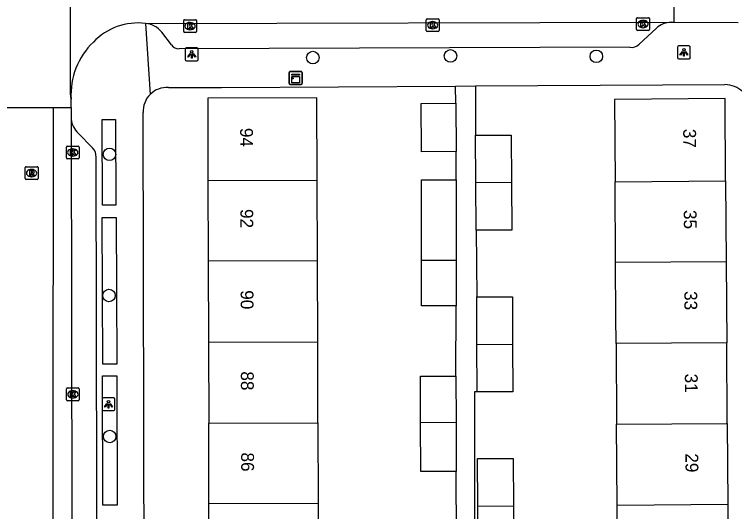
# Model space of a CAD drawing. Extents: x 160732 to 162105, y 387428 to 388479.
# Drawn here: x 161302.4 to 161358.5, y 388182.1 to 388220.9 of the extents above; entities that cross this region are included whole.
import ezdxf

# ---------------------------------------------------------------- set-up
doc = ezdxf.new("R2010")
doc.units = 0
for name, color, linetype in [('IMGEO_Boom', 7, 'Continuous'), ('IMGEO_Kast', 7, 'Continuous'), ('IMGEO_Kolk', 7, 'Continuous'), ('IMGEO_Lichtpunt', 7, 'Continuous'), ('IMGEO_Pand', 7, 'Continuous'), ('IMGEO_Pand_nummerreeks', 7, 'Continuous'), ('IMGEO_Rijbaan_lokaal_gesloten', 7, 'Continuous'), ('IMGEO_Rijbaan_lokaal_open', 7, 'Continuous'), ('IMGEO_Rioolput', 7, 'Continuous'), ('IMGEO_Voetpad_open', 7, 'Continuous')]:
    doc.layers.add(name, color=color, linetype=linetype)

msp = doc.modelspace()

# ---------------------------------------------------------------- linework, layer by layer
at = {"layer": 'IMGEO_Boom'}
for centre in [(161336.403, 388217.655), (161325.669, 388217.525), (161347.771, 388217.619), (161309.827, 388209.981), (161309.78, 388198.978), (161309.839, 388187.987)]:
    msp.add_circle(centre, 0.489, dxfattribs=at)
at = {"layer": 'IMGEO_Kast'}
for p, q in [((161323.831, 388215.511), (161323.831, 388216.352)), ((161323.831, 388216.352), (161323.831, 388215.511)), ((161323.906, 388216.436), (161324.747, 388216.436)), ((161324.747, 388216.436), (161323.906, 388216.436)), ((161324.831, 388216.361), (161324.831, 388215.52)), ((161324.831, 388215.52), (161324.831, 388216.361)), ((161324.756, 388215.436), (161323.915, 388215.436)), ((161323.915, 388215.436), (161324.756, 388215.436))]:
    msp.add_line(p, q, dxfattribs=at)
for points in [[(161324.026, 388216.226), (161324.626, 388216.226), (161324.626, 388216.141), (161324.026, 388216.141), (161324.026, 388216.226)], [(161324.026, 388216.051), (161324.626, 388216.051), (161324.626, 388215.562), (161324.026, 388215.562), (161324.026, 388216.051)]]:
    msp.add_lwpolyline(points, dxfattribs=at)
msp.add_circle((161324.11, 388215.9), 0.0377, dxfattribs=at)
for centre, start, end in [((161323.909, 388216.358), 92.4484, 184.2845), ((161323.909, 388216.358), 92.4484, 184.2845), ((161324.753, 388216.358), 2.4484, 94.2845), ((161324.753, 388216.358), 2.4484, 94.2845), ((161323.909, 388215.514), 182.4484, 274.2845), ((161323.909, 388215.514), 182.4484, 274.2845), ((161324.753, 388215.514), 272.4484, 4.2845), ((161324.753, 388215.514), 272.4484, 4.2845)]:
    msp.add_arc(centre, 0.0779, start, end, dxfattribs=at)
at = {"layer": 'IMGEO_Kolk'}
for p, q in [((161315.605, 388219.55), (161315.605, 388220.402)), ((161315.68, 388220.476), (161316.532, 388220.476)), ((161316.606, 388220.402), (161316.606, 388219.55)), ((161334.509, 388219.623), (161334.509, 388220.475)), ((161334.584, 388220.549), (161335.436, 388220.549)), ((161335.51, 388220.475), (161335.51, 388219.623)), ((161350.905, 388219.709), (161350.905, 388220.561)), ((161350.98, 388220.635), (161351.832, 388220.635)), ((161351.393, 388220.415), (161351.418, 388220.415)), ((161351.906, 388220.561), (161351.906, 388219.709)), ((161316.093, 388220.256), (161316.118, 388220.256)), ((161334.997, 388220.329), (161335.022, 388220.329)), ((161351.416, 388219.855), (161351.391, 388219.855)), ((161316.532, 388219.476), (161315.68, 388219.476)), ((161316.116, 388219.696), (161316.091, 388219.696)), ((161335.436, 388219.549), (161334.584, 388219.549)), ((161335.02, 388219.769), (161334.995, 388219.769)), ((161351.832, 388219.635), (161350.98, 388219.635)), ((161306.46, 388209.701), (161306.46, 388210.553)), ((161306.535, 388210.627), (161307.387, 388210.627)), ((161306.948, 388210.407), (161306.973, 388210.407)), ((161307.461, 388210.553), (161307.461, 388209.701)), ((161306.971, 388209.847), (161306.946, 388209.847)), ((161307.387, 388209.627), (161306.535, 388209.627)), ((161306.542, 388191.769), (161307.394, 388191.769)), ((161306.467, 388190.843), (161306.467, 388191.695)), ((161306.955, 388191.549), (161306.98, 388191.549)), ((161307.468, 388191.695), (161307.468, 388190.843)), ((161307.394, 388190.769), (161306.542, 388190.769)), ((161306.978, 388190.989), (161306.953, 388190.989))]:
    msp.add_line(p, q, dxfattribs=at)
for points in [[(161315.605, 388219.55), (161315.605, 388220.402)], [(161315.68, 388220.476), (161316.532, 388220.476)], [(161316.606, 388220.402), (161316.606, 388219.55)], [(161334.509, 388219.623), (161334.509, 388220.475)], [(161334.584, 388220.549), (161335.436, 388220.549)], [(161335.51, 388220.475), (161335.51, 388219.623)], [(161350.905, 388219.709), (161350.905, 388220.561)], [(161350.98, 388220.635), (161351.832, 388220.635)], [(161351.906, 388220.561), (161351.906, 388219.709)], [(161315.926, 388220.176), (161316.049, 388220.176), (161316.049, 388220.025), (161316.179, 388220.176), (161316.343, 388220.176), (161316.197, 388220.025), (161316.35, 388219.776), (161316.198, 388219.776), (161316.113, 388219.94), (161316.049, 388219.873), (161316.049, 388219.776), (161315.926, 388219.776), (161315.926, 388220.176)], [(161334.83, 388220.249), (161334.953, 388220.249), (161334.953, 388220.098), (161335.083, 388220.249), (161335.247, 388220.249), (161335.101, 388220.098), (161335.254, 388219.849), (161335.102, 388219.849), (161335.017, 388220.013), (161334.953, 388219.946), (161334.953, 388219.849), (161334.83, 388219.849), (161334.83, 388220.249)], [(161351.226, 388220.335), (161351.349, 388220.335), (161351.349, 388220.184), (161351.479, 388220.335), (161351.643, 388220.335), (161351.497, 388220.184), (161351.65, 388219.935), (161351.498, 388219.935), (161351.413, 388220.099), (161351.349, 388220.032), (161351.349, 388219.935), (161351.226, 388219.935), (161351.226, 388220.335)], [(161316.532, 388219.476), (161315.68, 388219.476)], [(161335.436, 388219.549), (161334.584, 388219.549)], [(161351.832, 388219.635), (161350.98, 388219.635)], [(161306.46, 388209.701), (161306.46, 388210.553)], [(161306.535, 388210.627), (161307.387, 388210.627)], [(161306.781, 388210.327), (161306.904, 388210.327), (161306.904, 388210.176), (161307.034, 388210.327), (161307.198, 388210.327), (161307.052, 388210.176), (161307.205, 388209.927), (161307.053, 388209.927), (161306.968, 388210.091), (161306.904, 388210.024), (161306.904, 388209.927), (161306.781, 388209.927), (161306.781, 388210.327)], [(161307.461, 388210.553), (161307.461, 388209.701)], [(161307.387, 388209.627), (161306.535, 388209.627)], [(161306.542, 388191.769), (161307.394, 388191.769)], [(161306.467, 388190.843), (161306.467, 388191.695)], [(161306.788, 388191.469), (161306.911, 388191.469), (161306.911, 388191.318), (161307.041, 388191.469), (161307.205, 388191.469), (161307.059, 388191.318), (161307.212, 388191.069), (161307.06, 388191.069), (161306.975, 388191.233), (161306.911, 388191.166), (161306.911, 388191.069), (161306.788, 388191.069), (161306.788, 388191.469)], [(161307.468, 388191.695), (161307.468, 388190.843)], [(161307.394, 388190.769), (161306.542, 388190.769)]]:
    msp.add_lwpolyline(points, dxfattribs=at)
for centre, start, end in [((161315.682, 388220.4), 91.552, 178.448), ((161315.682, 388220.4), 91.552, 178.448), ((161316.53, 388220.4), 1.552, 88.448), ((161316.53, 388220.4), 1.552, 88.448), ((161334.586, 388220.473), 91.552, 178.448), ((161334.586, 388220.473), 91.552, 178.448), ((161335.434, 388220.473), 1.552, 88.448), ((161335.434, 388220.473), 1.552, 88.448), ((161350.982, 388220.559), 91.552, 178.448), ((161350.982, 388220.559), 91.552, 178.448), ((161351.83, 388220.559), 1.552, 88.448), ((161351.83, 388220.559), 1.552, 88.448), ((161315.682, 388219.552), 181.552, 268.448), ((161315.682, 388219.552), 181.552, 268.448), ((161316.53, 388219.552), 271.552, 358.448), ((161316.53, 388219.552), 271.552, 358.448), ((161334.586, 388219.625), 181.552, 268.448), ((161334.586, 388219.625), 181.552, 268.448), ((161335.434, 388219.625), 271.552, 358.448), ((161335.434, 388219.625), 271.552, 358.448), ((161350.982, 388219.711), 181.552, 268.448), ((161350.982, 388219.711), 181.552, 268.448), ((161351.83, 388219.711), 271.552, 358.448), ((161351.83, 388219.711), 271.552, 358.448), ((161306.537, 388210.551), 91.552, 178.448), ((161306.537, 388210.551), 91.552, 178.448), ((161307.385, 388210.551), 1.552, 88.448), ((161307.385, 388210.551), 1.552, 88.448), ((161306.537, 388209.703), 181.552, 268.448), ((161306.537, 388209.703), 181.552, 268.448), ((161307.385, 388209.703), 271.552, 358.448), ((161307.385, 388209.703), 271.552, 358.448), ((161306.544, 388191.693), 91.552, 178.448), ((161306.544, 388191.693), 91.552, 178.448), ((161307.392, 388191.693), 1.552, 88.448), ((161307.392, 388191.693), 1.552, 88.448), ((161306.544, 388190.845), 181.552, 268.448), ((161306.544, 388190.845), 181.552, 268.448), ((161307.392, 388190.845), 271.552, 358.448), ((161307.392, 388190.845), 271.552, 358.448)]:
    msp.add_arc(centre, 0.0765, start, end, dxfattribs=at)
for centre, major_axis, ratio, start_param, end_param in [((161351.392, 388220.135), (-0.387, 0.002), 0.722429, 4.712389, 7.853982), ((161351.417, 388220.135), (-0.39, 0.002), 0.717154, 1.570796, 4.712389), ((161316.092, 388219.976), (-0.387, 0.002), 0.722429, 4.712389, 7.853982), ((161316.117, 388219.976), (-0.39, 0.002), 0.717154, 1.570796, 4.712389), ((161334.996, 388220.049), (-0.387, 0.002), 0.722429, 4.712389, 7.853982), ((161335.021, 388220.049), (-0.39, 0.002), 0.717154, 1.570796, 4.712389), ((161306.947, 388210.127), (-0.387, 0.002), 0.722429, 4.712389, 7.853982), ((161306.972, 388210.127), (-0.39, 0.002), 0.717154, 1.570796, 4.712389), ((161306.954, 388191.269), (-0.387, 0.002), 0.722429, 4.712389, 7.853982), ((161306.979, 388191.269), (-0.39, 0.002), 0.717154, 1.570796, 4.712389)]:
    msp.add_ellipse(centre, major_axis=major_axis, ratio=ratio, start_param=start_param, end_param=end_param, dxfattribs=at)
at = {"layer": 'IMGEO_Lichtpunt'}
for p, q in [((161315.731, 388218.177), (161315.731, 388217.37)), ((161315.731, 388218.177), (161315.731, 388217.37)), ((161316.633, 388218.272), (161315.825, 388218.272)), ((161316.633, 388218.272), (161315.825, 388218.272)), ((161316.727, 388217.37), (161316.727, 388218.177)), ((161316.727, 388217.37), (161316.727, 388218.177)), ((161354.097, 388218.334), (161354.097, 388217.527)), ((161354.097, 388218.334), (161354.097, 388217.527)), ((161354.999, 388218.429), (161354.191, 388218.429)), ((161354.999, 388218.429), (161354.191, 388218.429)), ((161355.093, 388217.527), (161355.093, 388218.334)), ((161355.093, 388217.527), (161355.093, 388218.334)), ((161315.825, 388217.276), (161316.633, 388217.276)), ((161315.825, 388217.276), (161316.633, 388217.276)), ((161354.191, 388217.433), (161354.999, 388217.433)), ((161354.191, 388217.433), (161354.999, 388217.433)), ((161309.251, 388190.904), (161309.251, 388190.097)), ((161309.251, 388190.904), (161309.251, 388190.097)), ((161310.153, 388190.999), (161309.345, 388190.999)), ((161310.153, 388190.999), (161309.345, 388190.999)), ((161310.247, 388190.097), (161310.247, 388190.904)), ((161310.247, 388190.097), (161310.247, 388190.904)), ((161309.345, 388190.003), (161310.153, 388190.003)), ((161309.345, 388190.003), (161310.153, 388190.003))]:
    msp.add_line(p, q, dxfattribs=at)
for points in [[(161316.105, 388217.841), (161316.144, 388217.813), (161315.956, 388217.551), (161315.918, 388217.578), (161316.105, 388217.841)], [(161316.207, 388217.793), (161316.254, 388217.793), (161316.254, 388217.471), (161316.207, 388217.471), (161316.207, 388217.793)], [(161316.317, 388217.813), (161316.355, 388217.84), (161316.542, 388217.578), (161316.503, 388217.55), (161316.317, 388217.813)], [(161354.471, 388217.998), (161354.51, 388217.97), (161354.322, 388217.708), (161354.284, 388217.735), (161354.471, 388217.998)], [(161354.573, 388217.95), (161354.62, 388217.95), (161354.62, 388217.628), (161354.573, 388217.628), (161354.573, 388217.95)], [(161354.683, 388217.97), (161354.721, 388217.997), (161354.908, 388217.735), (161354.869, 388217.707), (161354.683, 388217.97)], [(161309.625, 388190.568), (161309.664, 388190.54), (161309.476, 388190.278), (161309.438, 388190.305), (161309.625, 388190.568)], [(161309.727, 388190.52), (161309.774, 388190.52), (161309.774, 388190.198), (161309.727, 388190.198), (161309.727, 388190.52)], [(161309.837, 388190.54), (161309.875, 388190.567), (161310.062, 388190.305), (161310.023, 388190.277), (161309.837, 388190.54)]]:
    msp.add_lwpolyline(points, dxfattribs=at)
for centre in [(161354.596, 388218.132), (161316.23, 388217.975), (161309.75, 388190.702)]:
    msp.add_circle(centre, 0.0994, dxfattribs=at)
for centre, start, end in [((161315.825, 388218.177), 90, 180), ((161315.825, 388218.177), 90, 180), ((161316.633, 388218.177), 0, 90), ((161316.633, 388218.177), 0, 90), ((161354.191, 388218.334), 90, 180), ((161354.191, 388218.334), 90, 180), ((161354.999, 388218.334), 0, 90), ((161354.999, 388218.334), 0, 90), ((161315.825, 388217.37), 180, 270), ((161315.825, 388217.37), 180, 270), ((161316.633, 388217.37), 270, 0), ((161316.633, 388217.37), 270, 360), ((161354.191, 388217.527), 180, 270), ((161354.191, 388217.527), 180, 270), ((161354.999, 388217.527), 270, 0), ((161354.999, 388217.527), 270, 360), ((161309.345, 388190.904), 90, 180), ((161309.345, 388190.904), 90, 180), ((161310.153, 388190.904), 0, 90), ((161310.153, 388190.904), 0, 90), ((161309.345, 388190.097), 180, 270), ((161309.345, 388190.097), 180, 270), ((161310.153, 388190.097), 270, 0), ((161310.153, 388190.097), 270, 360)]:
    msp.add_arc(centre, 0.0946, start, end, dxfattribs=at)
at = {"layer": 'IMGEO_Pand'}
for points in [[(161326.008, 388207.973), (161325.988, 388214.396), (161317.477, 388214.369), (161317.497, 388207.946)], [(161357.845, 388207.904), (161357.801, 388214.326), (161349.18, 388214.267), (161349.224, 388207.845)], [(161336.832, 388210.202), (161334.128, 388210.183), (161334.102, 388213.958), (161336.807, 388213.977)], [(161336.807, 388213.977), (161336.832, 388210.202)], [(161338.358, 388211.466), (161341.138, 388211.483), (161341.16, 388207.79)], [(161338.38, 388207.771), (161338.358, 388211.466)], [(161317.497, 388207.946), (161326.008, 388207.973)], [(161317.497, 388207.946), (161317.518, 388201.643)], [(161326.029, 388201.67), (161326.008, 388207.973)], [(161334.128, 388201.696), (161334.128, 388207.999), (161336.832, 388207.999)], [(161336.832, 388207.999), (161336.832, 388201.704)], [(161341.16, 388207.79), (161338.38, 388207.771)], [(161338.402, 388204.062), (161338.38, 388207.771)], [(161341.16, 388207.79), (161341.183, 388204.079), (161338.402, 388204.062)], [(161349.224, 388207.845), (161357.845, 388207.904)], [(161349.267, 388201.544), (161349.224, 388207.845)], [(161357.845, 388207.904), (161357.888, 388201.603)], [(161326.029, 388201.67), (161317.518, 388201.643)], [(161317.518, 388201.643), (161317.538, 388195.34)], [(161326.049, 388195.367), (161326.029, 388201.67)], [(161336.832, 388201.704), (161334.128, 388201.696)], [(161336.832, 388198.166), (161334.128, 388198.166), (161334.128, 388201.696)], [(161336.832, 388201.704), (161336.832, 388198.166)], [(161357.888, 388201.603), (161349.267, 388201.544)], [(161349.308, 388195.243), (161349.296, 388197.285), (161349.267, 388201.544)], [(161357.888, 388201.603), (161357.931, 388195.302)], [(161338.442, 388198.864), (161341.222, 388198.881), (161341.244, 388195.188)], [(161338.464, 388195.169), (161338.442, 388198.864)], [(161317.538, 388195.34), (161326.049, 388195.367)], [(161317.538, 388195.34), (161317.558, 388189.037)], [(161326.069, 388189.064), (161326.049, 388195.367)], [(161338.464, 388195.169), (161341.244, 388195.188)], [(161338.486, 388191.46), (161338.464, 388195.169)], [(161341.244, 388195.188), (161341.267, 388191.477), (161338.486, 388191.46)], [(161357.931, 388195.302), (161349.308, 388195.243)], [(161349.308, 388195.243), (161349.343, 388188.943)], [(161357.974, 388189.002), (161357.931, 388195.302)], [(161334.075, 388189.089), (161334.063, 388192.694), (161336.824, 388192.702)], [(161336.824, 388192.702), (161336.835, 388189.098)], [(161317.558, 388189.037), (161326.069, 388189.064)], [(161317.578, 388182.734), (161317.558, 388189.037)], [(161326.069, 388189.064), (161326.089, 388182.761)], [(161334.075, 388189.089), (161336.835, 388189.098)], [(161336.847, 388185.258), (161334.087, 388185.249), (161334.075, 388189.089)], [(161336.835, 388189.098), (161336.847, 388185.258)], [(161349.343, 388188.943), (161357.974, 388189.002)], [(161349.379, 388182.642), (161349.343, 388188.943)], [(161357.974, 388189.002), (161358.017, 388182.701)], [(161338.535, 388182.568), (161338.513, 388186.263), (161341.293, 388186.28), (161341.315, 388182.587)], [(161326.089, 388182.761), (161317.578, 388182.734)], [(161317.598, 388176.431), (161317.578, 388182.734)], [(161326.089, 388182.761), (161326.109, 388176.458)], [(161338.535, 388182.568), (161341.315, 388182.587)], [(161341.315, 388182.587), (161341.338, 388178.876), (161338.557, 388178.859), (161338.535, 388182.568)], [(161349.379, 388182.642), (161358.017, 388182.701)], [(161349.415, 388176.341), (161349.379, 388182.642)], [(161358.017, 388182.701), (161358.059, 388176.4)]]:
    msp.add_lwpolyline(points, dxfattribs=at)
at = {"layer": 'IMGEO_Rijbaan_lokaal_gesloten'}
for points in [[(161301.782, 388213.646), (161305.426, 388213.64)], [(161305.426, 388213.64), (161305.369, 388158.215)], [(161305.426, 388213.64), (161306.826, 388213.638)], [(161306.826, 388213.638), (161306.847, 388212.73)], [(161306.847, 388212.73), (161307.047, 388087.977)]]:
    msp.add_lwpolyline(points, dxfattribs=at)
at = {"layer": 'IMGEO_Rijbaan_lokaal_open'}
for points in [[(161306.829, 388214.288), (161306.788, 388214.701), (161306.804, 388230.79)], [(161353.747, 388225.326), (161353.802, 388220.284)], [(161312.623, 388220.192), (161353.602, 388220.279)], [(161353.602, 388220.279), (161353.802, 388220.284)], [(161353.802, 388220.284), (161358.811, 388220.267)], [(161306.826, 388213.638), (161306.829, 388214.288)]]:
    msp.add_lwpolyline(points, dxfattribs=at)
for centre, radius, start, end in [((161312.065, 388215.387), 4.837, 83.3782, 136.3155), ((161312.504, 388214.627), 5.685, 133.8278, 183.4173)]:
    msp.add_arc(centre, radius, start, end, dxfattribs=at)
at = {"layer": 'IMGEO_Rioolput'}
for p, q in [((161303.253, 388208.093), (161303.253, 388208.945)), ((161303.328, 388209.019), (161304.18, 388209.019)), ((161303.741, 388208.799), (161303.766, 388208.799)), ((161304.254, 388208.945), (161304.254, 388208.093)), ((161303.764, 388208.239), (161303.739, 388208.239)), ((161304.18, 388208.019), (161303.328, 388208.019))]:
    msp.add_line(p, q, dxfattribs=at)
for points in [[(161303.253, 388208.093), (161303.253, 388208.945)], [(161303.328, 388209.019), (161304.18, 388209.019)], [(161303.842, 388208.717), (161303.59, 388208.719), (161303.59, 388208.319)], [(161303.768, 388208.638), (161303.714, 388208.638), (161303.714, 388208.557)], [(161304.254, 388208.945), (161304.254, 388208.093)], [(161303.59, 388208.319), (161303.714, 388208.319), (161303.714, 388208.481), (161303.725, 388208.481)], [(161303.714, 388208.557), (161303.766, 388208.557)], [(161303.772, 388208.452), (161303.843, 388208.319), (161303.983, 388208.319), (161303.918, 388208.445)], [(161304.18, 388208.019), (161303.328, 388208.019)]]:
    msp.add_lwpolyline(points, dxfattribs=at)
for centre, radius, start, end in [((161303.33, 388208.943), 0.0765, 91.552, 178.448), ((161303.33, 388208.943), 0.0765, 91.552, 178.448), ((161303.774, 388208.542), 0.0964, 77.0061, 93.1865), ((161303.788, 388208.599), 0.0378, 276.6634, 79.6772), ((161303.841, 388208.607), 0.109, 350.3612, 89.416), ((161303.839, 388208.607), 0.112, 277.5842, 350.9817), ((161304.178, 388208.943), 0.0765, 1.552, 88.448), ((161304.178, 388208.943), 0.0765, 1.552, 88.448), ((161303.33, 388208.095), 0.0765, 181.552, 268.448), ((161303.33, 388208.095), 0.0765, 181.552, 268.448), ((161303.724, 388208.428), 0.0533, 26.0293, 88.6989), ((161303.75, 388208.746), 0.19, 274.7715, 282.9687), ((161303.823, 388208.392), 0.108, 29.5134, 73.7905), ((161304.178, 388208.095), 0.0765, 271.552, 358.448), ((161304.178, 388208.095), 0.0765, 271.552, 358.448)]:
    msp.add_arc(centre, radius, start, end, dxfattribs=at)
for centre, major_axis, ratio, start_param, end_param in [((161303.74, 388208.519), (-0.387, 0.002), 0.722429, 4.712389, 7.853982), ((161303.765, 388208.519), (-0.39, 0.002), 0.717154, 1.570796, 4.712389)]:
    msp.add_ellipse(centre, major_axis=major_axis, ratio=ratio, start_param=start_param, end_param=end_param, dxfattribs=at)
at = {"layer": 'IMGEO_Voetpad_open'}
for points in [[(161312.623, 388220.192), (161312.992, 388214.657)], [(161314.643, 388218.518), (161313.904, 388219.5)], [(161352.44, 388219.804), (161351.101, 388218.578)], [(161350.372, 388218.333), (161315.254, 388218.198)], [(161338.358, 388215.311), (161357.785, 388215.416)], [(161314.418, 388215.186), (161318.558, 388215.203), (161336.8, 388215.303)], [(161336.8, 388215.303), (161338.358, 388215.311)], [(161336.807, 388213.977), (161336.8, 388215.303)], [(161338.358, 388215.311), (161338.358, 388211.466)], [(161312.6, 388140), (161312.453, 388213.235)], [(161310.312, 388206.014), (161309.273, 388206.013), (161309.264, 388212.696), (161310.302, 388212.698), (161310.312, 388206.014)], [(161308.503, 388210.496), (161307.381, 388211.636)], [(161309.014, 388091.217), (161308.778, 388209.754)], [(161336.832, 388207.999), (161336.832, 388210.202)], [(161310.398, 388193.631), (161309.302, 388193.626), (161309.25, 388205.055), (161310.346, 388205.06), (161310.398, 388193.631)], [(161338.402, 388204.062), (161338.442, 388198.864)], [(161336.824, 388192.702), (161336.832, 388198.166)], [(161310.412, 388182.629), (161309.291, 388182.628), (161309.28, 388192.707), (161310.401, 388192.708), (161310.412, 388182.629)], [(161338.486, 388191.46), (161338.262, 388191.46), (161338.275, 388148.455), (161338.492, 388148.455)], [(161336.864, 388180.096), (161336.847, 388185.258)]]:
    msp.add_lwpolyline(points, dxfattribs=at)
for centre, radius, start, end in [((161312.478, 388218.392), 1.806, 37.8482, 85.3957), ((161353.616, 388218.586), 1.693, 90.4784, 133.9889), ((161315.319, 388219.065), 0.869, 218.9785, 265.7365), ((161350.513, 388219.119), 0.799, 259.7953, 317.3573), ((161357.785, 388213.416), 2, 45.9776, 89.9938), ((161314.287, 388213.352), 1.838, 85.9162, 134.7903), ((161314.293, 388213.351), 1.844, 134.8849, 183.5973), ((161308.471, 388212.845), 1.628, 184.0629, 227.9726), ((161307.817, 388209.82), 0.964, 356.0946, 44.5768)]:
    msp.add_arc(centre, radius, start, end, dxfattribs=at)

# ---------------------------------------------------------------- texts
at = {"layer": 'IMGEO_Pand_nummerreeks'}
for s, rotation, p in [('94', 270.1828, (161320.004, 388212.041)), ('37', 270.3904, (161354.538, 388211.968)), ('92', 270.1828, (161320.024, 388205.719)), ('35', 270.3904, (161354.581, 388205.644)), ('90', 270.1828, (161320.044, 388199.388)), ('33', 270.3904, (161354.624, 388199.321)), ('88', 270.1828, (161320.065, 388193.064)), ('31', 270.3904, (161354.667, 388192.884)), ('86', 270.1828, (161320.085, 388186.742)), ('29', 270.3904, (161354.71, 388186.674))]:
    msp.add_text(s, height=1, rotation=rotation, dxfattribs=at).set_placement(p)

doc.saveas('drawing.dxf')
